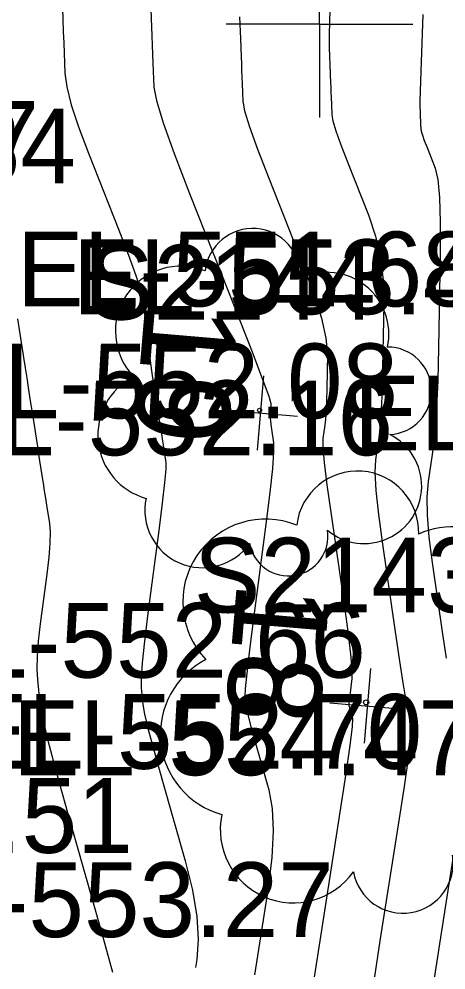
# Model space of a CAD drawing. Extents: x 1724534 to 1727318, y 657156 to 660047.
# Drawn here: x 1725483.9 to 1725506.8, y 658949.4 to 659000.3 of the extents above; entities that cross this region are included whole.
import ezdxf

# ---------------------------------------------------------------- set-up
doc = ezdxf.new("R2010")
doc.units = 0
for name, color, linetype in [('SURVEY - CENTERLINE - Preliminary', 7, 'Continuous'), ('SURVEY - CONTOURS - Index with Text', 7, 'Continuous'), ('SURVEY - CONTOURS - Intermediate with optional Text', 7, 'Continuous'), ('SURVEY - CONTROL - Grid', 7, 'Continuous'), ('SURVEY - ROADSIDE BARRIERS - Points - Elevations', 7, 'Continuous'), ('SURVEY - ROADSIDE BARRIERS - Points - Numbers', 7, 'Continuous'), ('SURVEY - TRAFFIC CONTROL - Pavement Marking - Points - Elevations', 7, 'Continuous'), ('SURVEY - TRANSPORTATION - Features - Points - Elevations', 7, 'Continuous'), ('SURVEY - TRANSPORTATION - Features - Points - Numbers', 7, 'Continuous'), ('SURVEY - TRANSPORTATION - Roads - Points - Elevations', 7, 'Continuous'), ('SURVEY - VEGETATION - Features - Points - Elevations', 7, 'Continuous'), ('SURVEY - VEGETATION - Features - Points - Locators', 7, 'Continuous'), ('SURVEY - VEGETATION - Features - Points - Numbers', 7, 'Continuous'), ('SURVEY - VEGETATION - Features with Text', 7, 'Continuous')]:
    doc.layers.add(name, color=color, linetype=linetype)

msp = doc.modelspace()

# ---------------------------------------------------------------- linework, layer by layer
at = {"layer": 'SURVEY - CENTERLINE - Preliminary'}
msp.add_arc((1727061.077, 658773.081), 1600, 165.79242, 172.785391, dxfattribs=at)
msp.add_arc((1727061.077, 658773.081), 1600, 165.79242, 172.785391, dxfattribs=at)
msp.add_arc((1727061.077, 658773.081), 1600, 165.79242, 172.785391, dxfattribs=at)
at = {"layer": 'SURVEY - CONTOURS - Index with Text'}
msp.add_lwpolyline([(1725486.228, 659000.872), (1725486.253, 659000.234), (1725486.277, 658999.607), (1725486.301, 658998.992), (1725486.365, 658997.363), (1725486.461, 658996.638), (1725486.703, 658995.684), (1725487.09, 658994.5), (1725487.622, 658993.087), (1725489.235, 658989.013), (1725489.77, 658987.633), (1725490.164, 658986.548), (1725490.417, 658985.758), (1725490.53, 658985.263), (1725490.643, 658984.336), (1725490.684, 658983.995), (1725490.724, 658983.669), (1725490.763, 658983.355), (1725490.799, 658983.056), (1725490.895, 658982.275), (1725490.931, 658981.988), (1725490.968, 658981.71), (1725491.006, 658981.443), (1725491.045, 658981.186), (1725491.15, 658980.513), (1725491.188, 658980.266), (1725491.226, 658980.027), (1725491.262, 658979.797), (1725491.296, 658979.575), (1725491.386, 658978.997), (1725491.42, 658978.784), (1725491.452, 658978.578), (1725491.483, 658978.378), (1725491.513, 658978.186), (1725491.591, 658977.684), (1725491.62, 658977.498), (1725491.648, 658977.318), (1725491.675, 658977.144), (1725491.701, 658976.976), (1725491.77, 658976.535), (1725491.766, 658976.183), (1725491.701, 658975.459), (1725491.575, 658974.361), (1725491.389, 658972.89), (1725490.811, 658968.471), (1725490.626, 658966.979), (1725490.504, 658965.816), (1725490.446, 658964.983), (1725490.45, 658964.479), (1725490.545, 658963.575), (1725490.635, 658963.072), (1725490.833, 658962.243), (1725491.139, 658961.086), (1725491.554, 658959.602), (1725492.803, 658955.209), (1725493.193, 658953.644), (1725493.428, 658952.242), (1725493.507, 658951.005), (1725493.43, 658949.933), (1725493.362, 658949.5)], dxfattribs=at)
at = {"layer": 'SURVEY - CONTOURS - Intermediate with optional Text'}
for points in [[(1725490.929, 659001.766), (1725491.022, 658999.373), (1725491.042, 658998.873), (1725491.061, 658998.381), (1725491.08, 658997.898), (1725491.13, 658996.621), (1725491.263, 658995.906), (1725491.625, 658994.72), (1725492.217, 658993.064), (1725493.039, 658990.936), (1725495.534, 658984.633), (1725496.353, 658982.552), (1725496.937, 658981.033), (1725497.287, 658980.077), (1725497.402, 658979.685), (1725497.397, 658979.388), (1725497.394, 658979.286), (1725497.386, 658979.132), (1725497.381, 658979.081), (1725497.364, 658978.967), (1725497.364, 658978.895), (1725497.375, 658978.763), (1725497.398, 658978.573), (1725497.433, 658978.324), (1725497.541, 658977.581), (1725497.546, 658977.101), (1725497.478, 658976.217), (1725497.339, 658974.929), (1725497.127, 658973.237), (1725496.467, 658968.187), (1725496.253, 658966.507), (1725496.106, 658965.255), (1725496.025, 658964.43), (1725496.011, 658964.033), (1725496.063, 658963.544), (1725496.111, 658963.273), (1725496.219, 658962.824), (1725496.384, 658962.199), (1725496.608, 658961.396), (1725497.283, 658959.021), (1725497.471, 658958.024), (1725497.527, 658956.814), (1725497.452, 658955.392), (1725497.246, 658953.757), (1725496.52, 658949.114)], [(1725500.564, 659000.78), (1725500.523, 658999.448), (1725500.515, 658998.838), (1725500.541, 658998.178), (1725500.551, 658997.932), (1725500.56, 658997.691), (1725500.569, 658997.453), (1725500.578, 658997.22), (1725500.602, 658996.604), (1725500.611, 658996.375), (1725500.637, 658995.711), (1725500.66, 658995.135), (1725500.72, 658994.813), (1725500.883, 658994.279), (1725501.15, 658993.533), (1725501.52, 658992.574), (1725502.644, 658989.734), (1725503.01, 658988.641), (1725503.265, 658987.491), (1725503.409, 658986.284), (1725503.442, 658985.02), (1725503.382, 658981.574), (1725503.354, 658980.381), (1725503.313, 658979.387), (1725503.26, 658978.592), (1725503.195, 658977.995), (1725503.004, 658976.668), (1725502.974, 658976.013), (1725503.025, 658975.042), (1725503.158, 658973.756), (1725503.373, 658972.155), (1725504.056, 658967.464), (1725504.286, 658965.906), (1725504.465, 658964.75), (1725504.593, 658963.997), (1725504.668, 658963.646), (1725504.802, 658963.247), (1725504.846, 658963.106), (1725504.879, 658962.981), (1725504.899, 658962.872), (1725504.908, 658962.78), (1725504.918, 658962.472), (1725504.921, 658962.387), (1725504.927, 658962.215), (1725504.935, 658961.985), (1725504.892, 658961.618), (1725504.757, 658960.691), (1725504.531, 658959.201), (1725504.212, 658957.151), (1725503.241, 658950.936), (1725502.923, 658948.896)], [(1725495.719, 659000.38), (1725495.734, 658999.991), (1725495.749, 658999.609), (1725495.764, 658999.234), (1725495.803, 658998.243), (1725495.817, 658997.874), (1725495.831, 658997.511), (1725495.845, 658997.155), (1725495.859, 658996.804), (1725495.895, 658995.878), (1725495.991, 658995.36), (1725496.254, 658994.5), (1725496.684, 658993.298), (1725497.279, 658991.755), (1725499.089, 658987.184), (1725499.681, 658985.596), (1725500.101, 658984.262), (1725500.348, 658983.181), (1725500.422, 658982.352), (1725500.39, 658980.481), (1725500.374, 658979.834), (1725500.352, 658979.294), (1725500.323, 658978.862), (1725500.288, 658978.538), (1725500.184, 658977.817), (1725500.182, 658977.361), (1725500.254, 658976.532), (1725500.4, 658975.33), (1725500.619, 658973.756), (1725501.302, 658969.062), (1725501.522, 658967.486), (1725501.668, 658966.278), (1725501.741, 658965.44), (1725501.74, 658964.971), (1725501.641, 658964.212), (1725501.609, 658963.959), (1725501.587, 658963.771), (1725501.575, 658963.647), (1725501.573, 658963.587), (1725501.58, 658963.513), (1725501.588, 658963.473), (1725501.604, 658963.405), (1725501.629, 658963.311), (1725501.662, 658963.19), (1725501.764, 658962.833), (1725501.749, 658962.405), (1725501.626, 658961.386), (1725501.397, 658959.779), (1725501.061, 658957.582), (1725500.023, 658950.937), (1725499.683, 658948.756)], [(1725505.541, 659000.503), (1725505.443, 658997.976), (1725505.385, 658996.421), (1725505.368, 658995.838), (1725505.378, 658995.58), (1725505.382, 658995.484), (1725505.386, 658995.39), (1725505.389, 658995.297), (1725505.393, 658995.206), (1725505.402, 658994.966), (1725505.406, 658994.876), (1725505.409, 658994.789), (1725505.413, 658994.702), (1725505.416, 658994.617), (1725505.425, 658994.393), (1725505.448, 658994.267), (1725505.512, 658994.058), (1725505.616, 658993.767), (1725505.76, 658993.393), (1725506.199, 658992.285), (1725506.339, 658991.686), (1725506.43, 658990.72), (1725506.471, 658989.388), (1725506.463, 658987.688), (1725506.375, 658982.667), (1725506.334, 658980.929), (1725506.274, 658979.48), (1725506.197, 658978.321), (1725506.102, 658977.452), (1725505.824, 658975.518), (1725505.759, 658974.704), (1725505.773, 658973.712), (1725505.865, 658972.541), (1725506.035, 658971.191), (1725506.593, 658967.355), (1725506.79, 658966.055)], [(1725483.829, 658984.226), (1725483.915, 658983.652), (1725484.149, 658982.152), (1725484.236, 658981.599), (1725484.319, 658981.066), (1725484.399, 658980.552), (1725484.476, 658980.059), (1725484.677, 658978.768), (1725484.751, 658978.292), (1725484.823, 658977.832), (1725484.893, 658977.388), (1725484.959, 658976.959), (1725485.134, 658975.837), (1725485.199, 658975.423), (1725485.262, 658975.022), (1725485.322, 658974.634), (1725485.381, 658974.258), (1725485.534, 658973.274), (1725485.568, 658972.827), (1725485.556, 658972.224), (1725485.496, 658971.465), (1725485.39, 658970.55), (1725485.044, 658967.901), (1725484.937, 658966.97), (1725484.875, 658966.164), (1725484.859, 658965.482), (1725484.889, 658964.925), (1725485.028, 658963.606), (1725485.159, 658962.872), (1725485.448, 658961.662), (1725485.895, 658959.973), (1725486.499, 658957.808), (1725488.322, 658951.397), (1725488.916, 658949.263)], [(1725507.221, 658955.806), (1725506.398, 658950.543), (1725506.129, 658948.816), (1725505.936, 658947.58), (1725505.821, 658946.836), (1725505.783, 658946.583), (1725505.785, 658946.565), (1725505.791, 658946.514), (1725505.808, 658946.373), (1725505.835, 658946.142), (1725505.873, 658945.822), (1725505.987, 658944.85), (1725506.083, 658944.307), (1725506.285, 658943.41), (1725506.592, 658942.158), (1725507.005, 658940.55)]]:
    msp.add_lwpolyline(points, dxfattribs=at)
at = {"layer": 'SURVEY - CONTROL - Grid'}
for q in [(1725500, 659005), (1725495, 659000), (1725505, 659000), (1725500, 658995)]:
    msp.add_line((1725500, 659000), q, dxfattribs=at)
at = {"layer": 'SURVEY - VEGETATION - Features - Points - Locators'}
for p, q in [((1725497.003, 658981.176), (1725496.665, 658977.19)), ((1725494.841, 658979.352), (1725498.827, 658979.014)), ((1725502.726, 658965.501), (1725502.388, 658961.515)), ((1725500.564, 658963.677), (1725504.55, 658963.339))]:
    msp.add_line(p, q, dxfattribs=at)
at = {"layer": 'SURVEY - VEGETATION - Features with Text'}
for centre, radius in [((1725496.79, 658979.332), 0.108), ((1725502.501, 658963.697), 0.137)]:
    msp.add_circle(centre, radius, dxfattribs=at)
for centre, radius, start, end in [((1725496.426, 658986.484), 2.575, 358.2631, 173.2634), ((1725492.562, 658983.549), 3.491, 68.0102, 223.8487), ((1725500.399, 658983.397), 3.318, 348.1042, 114.9499), ((1725503.652, 658980.371), 2.342, 272.8171, 90.1363), ((1725491.646, 658978.003), 3.514, 117.1144, 254.6386), ((1725502.399, 658975.275), 3.077, 230.1985, 63.6182), ((1725502.038, 658972.8), 3.277, 358.2631, 173.2634), ((1725493.733, 658973.984), 3.084, 168.0616, 324.8506), ((1725497.12, 658969.064), 4.443, 68.0102, 223.8487), ((1725498.338, 658972.583), 2.117, 190.1778, 8.9234), ((1725507.094, 658968.872), 4.223, 348.1042, 114.9499), ((1725495.954, 658962.006), 4.472, 117.1144, 254.6386), ((1725498.61, 658956.891), 3.925, 168.0616, 324.8506), ((1725504.471, 658955.108), 2.694, 190.1778, 8.9234)]:
    msp.add_arc(centre, radius, start, end, dxfattribs=at)

# ---------------------------------------------------------------- texts
at = {"layer": 'SURVEY - ROADSIDE BARRIERS - Points - Elevations'}
for s, p in [('EL-553.45', (1725486.795, 658984.471)), ('EL-554.47', (1725483.578, 658959.799))]:
    msp.add_text(s, height=4, dxfattribs=at).set_placement(p)
at = {"layer": 'SURVEY - ROADSIDE BARRIERS - Points - Numbers'}
msp.add_text('S684', height=4, dxfattribs=at).set_placement((1725474.459, 658991.471))
at = {"layer": 'SURVEY - TRAFFIC CONTROL - Pavement Marking - Points - Elevations'}
msp.add_text('EL-553.51', height=4, dxfattribs=at).set_placement((1725465.313, 658955.642))
at = {"layer": 'SURVEY - TRANSPORTATION - Features - Points - Elevations'}
for s, p in [('EL-551.68', (1725483.797, 658984.889)), ('EL-552.70', (1725480.825, 658960.14))]:
    msp.add_text(s, height=4, dxfattribs=at).set_placement(p)
at = {"layer": 'SURVEY - TRANSPORTATION - Features - Points - Numbers'}
msp.add_text('S1717', height=4, dxfattribs=at).set_placement((1725469.509, 658991.889))
at = {"layer": 'SURVEY - TRANSPORTATION - Roads - Points - Elevations'}
for s, p in [('EL-552.08', (1725479.526, 658978.901)), ('EL-552.16', (1725479.261, 658976.921)), ('EL-552.66', (1725477.804, 658965.02)), ('EL-553.27', (1725476.086, 658951.138))]:
    msp.add_text(s, height=4, dxfattribs=at).set_placement(p)
at = {"layer": 'SURVEY - VEGETATION - Features - Points - Elevations'}
msp.add_text('EL-549.19', height=4, dxfattribs=at).set_placement((1725501.834, 658977.183))
at = {"layer": 'SURVEY - VEGETATION - Features - Points - Numbers'}
for s, p in [('S2144', (1725487.546, 658984.183)), ('S2143', (1725493.269, 658968.508))]:
    msp.add_text(s, height=4, dxfattribs=at).set_placement(p)
at = {"layer": 'SURVEY - VEGETATION - Features with Text'}
for s, p in [('19', (1725490.679, 658985.19)), ('18', (1725495.592, 658970.223))]:
    msp.add_text(s, height=5, rotation=265.1461, dxfattribs=at).set_placement(p)

doc.saveas('drawing.dxf')
